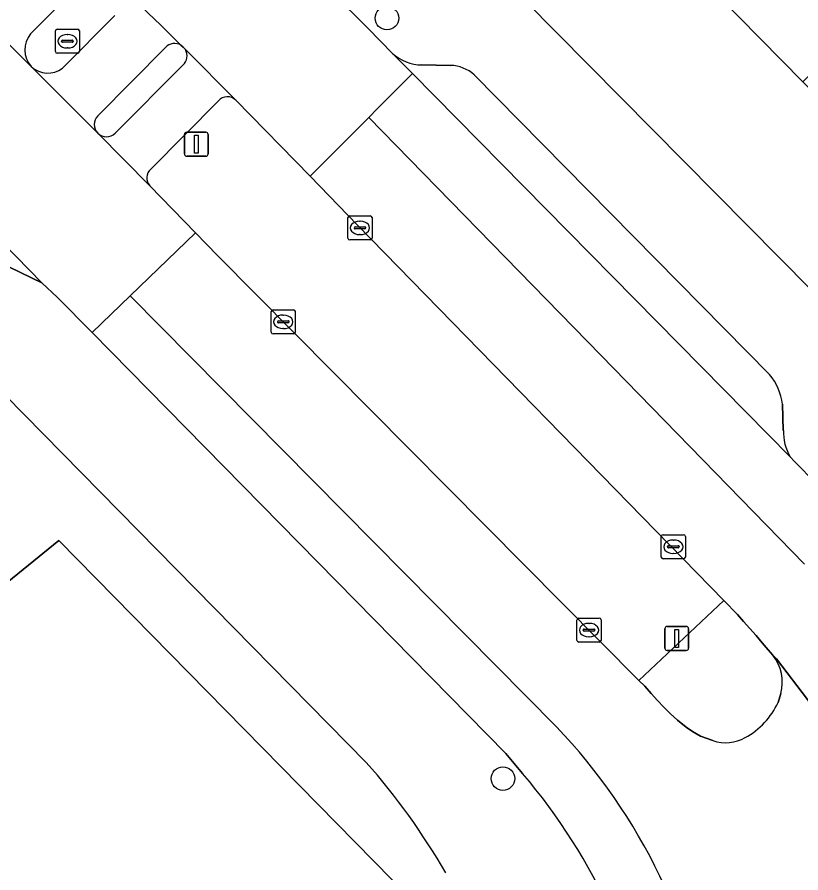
# Model space of a CAD drawing. Extents: x 158472 to 159562, y 388525 to 389606.
# Drawn here: x 159194.58 to 159227.17, y 389059.84 to 389095.41 of the extents above; entities that cross this region are included whole.
import ezdxf

# ---------------------------------------------------------------- set-up
doc = ezdxf.new("R2010")
doc.units = 0
for name, color, linetype in [('IMGEO_Berm_groen', 7, 'Continuous'), ('IMGEO_Boom', 7, 'Continuous'), ('IMGEO_Erf', 7, 'Continuous'), ('IMGEO_Fietspad_open', 7, 'Continuous'), ('IMGEO_Groenvoorziening', 7, 'Continuous'), ('IMGEO_Kolk', 7, 'Continuous'), ('IMGEO_Lichtmast', 7, 'Continuous'), ('IMGEO_Pand', 7, 'Continuous'), ('IMGEO_Parkeervlak_open', 7, 'Continuous'), ('IMGEO_Rijbaan_lokaal_gesloten', 7, 'Continuous'), ('IMGEO_Rioolput', 7, 'Continuous'), ('IMGEO_Verkeerseiland_groen', 7, 'Continuous'), ('IMGEO_Verkeerseiland_open', 7, 'Continuous'), ('IMGEO_Voetpad_open', 7, 'Continuous')]:
    doc.layers.add(name, color=color, linetype=linetype)

msp = doc.modelspace()

# ---------------------------------------------------------------- linework, layer by layer
at = {"layer": 'IMGEO_Berm_groen'}
for points in [[(159202.95, 389091.93), (159200.137, 389089.086)], [(159208.737, 389086.754), (159206.77, 389088.8), (159203.677, 389091.953)], [(159200.102, 389088.4), (159202.002, 389086.439), (159202.927, 389085.485), (159220.436, 389067.84), (159223.964, 389071.159), (159208.737, 389086.754)]]:
    msp.add_lwpolyline(points, dxfattribs=at)
for centre, radius, start, end in [((159203.325, 389091.584), 0.51, 46.2955, 137.3286), ((159200.465, 389088.725), 0.487, 132.2466, 221.912)]:
    msp.add_arc(centre, radius, start, end, dxfattribs=at)
at = {"layer": 'IMGEO_Boom'}
for centre in [(159209.961, 389095.365), (159214.783, 389063.758)]:
    msp.add_circle(centre, 0.489, dxfattribs=at)
at = {"layer": 'IMGEO_Erf'}
for points in [[(159211.764, 389100.086), (159230.229, 389081.419)], [(159238.718, 389097.18), (159236.832, 389095.346), (159239.819, 389092.306), (159241.733, 389094.171), (159243.364, 389092.497), (159241.457, 389090.638), (159243.335, 389088.726), (159246.057, 389085.888), (159248.517, 389088.345), (159251.304, 389085.507), (159252.759, 389086.924), (159253.712, 389085.954), (159257.215, 389082.386), (159253.027, 389078.272), (159250.56, 389080.783), (159247.135, 389077.419), (159243.755, 389080.801), (159241.312, 389078.402), (159236.512, 389083.288), (159231.88, 389088.004), (159227.254, 389092.713), (159222.81, 389097.237)]]:
    msp.add_lwpolyline(points, dxfattribs=at)
at = {"layer": 'IMGEO_Fietspad_open'}
for points in [[(159198.669, 389096.868), (159196.313, 389099.263), (159192.745, 389095.765), (159195.17, 389093.354)], [(159195.147, 389094.71), (159197.276, 389096.859)], [(159201.396, 389094.24), (159200.566, 389095.072), (159198.669, 389096.868)], [(159198.642, 389095.467), (159196.474, 389093.278)], [(159197.943, 389091.305), (159200.758, 389094.147)], [(159195.17, 389093.354), (159197.938, 389090.579)], [(159194.264, 389085.01), (159195.613, 389084.357), (159191.314, 389088.755)]]:
    msp.add_lwpolyline(points, dxfattribs=at)
for centre, radius, start, end in [((159195.93, 389094.045), 1.027, 139.6754, 222.2681), ((159201.135, 389093.797), 0.514, 59.4597, 137.1272), ((159195.868, 389094.112), 1.03, 227.3307, 305.9982), ((159198.306, 389090.939), 0.515, 134.8373, 224.3736)]:
    msp.add_arc(centre, radius, start, end, dxfattribs=at)
at = {"layer": 'IMGEO_Groenvoorziening'}
for points in [[(159209.102, 389064.431), (159194.101, 389079.676)], [(159151.36, 388998.098), (159153.16, 388996.004), (159153.445, 388996.248), (159155.422, 388997.939), (159172.865, 389012.863), (159163.799, 389047.245), (159177.696, 389058.53), (159196.313, 389073.65), (159210.179, 389059.558), (159212.821, 389051.632), (159214.2, 389042.452), (159218.174, 389020.125), (159219.946, 389021.639), (159217.191, 389039.313)], [(159204.025, 389021.804), (159210.843, 389013.865), (159218.174, 389020.125), (159214.2, 389042.452), (159212.821, 389051.632), (159210.179, 389059.558), (159196.313, 389073.65), (159177.696, 389058.53), (159163.799, 389047.245), (159172.865, 389012.863), (159192.975, 389030.069), (159193.124, 389029.895), (159195.411, 389031.836), (159198.136, 389028.662), (159197.629, 389034.977), (159197.293, 389036.618), (159196.163, 389038.904), (159194.107, 389044.602)]]:
    msp.add_lwpolyline(points, dxfattribs=at)
msp.add_arc((159187.88, 389045.685), 28.316, 29.9939, 41.456, dxfattribs=at)
at = {"layer": 'IMGEO_Kolk'}
for p, q in [((159208.338, 389086.222), (159208.338, 389087.074)), ((159208.413, 389087.148), (159209.265, 389087.148)), ((159208.826, 389086.928), (159208.851, 389086.928)), ((159209.339, 389087.074), (159209.339, 389086.222)), ((159208.597, 389086.642), (159208.597, 389086.654)), ((159209.035, 389086.605), (159208.637, 389086.605)), ((159208.64, 389086.691), (159209.038, 389086.691)), ((159209.081, 389086.654), (159209.081, 389086.642)), ((159209.265, 389086.148), (159208.413, 389086.148)), ((159208.849, 389086.368), (159208.824, 389086.368)), ((159205.15, 389082.316), (159205.15, 389083.168)), ((159205.225, 389083.242), (159206.077, 389083.242)), ((159205.638, 389083.022), (159205.663, 389083.022)), ((159206.151, 389083.168), (159206.151, 389082.316)), ((159205.409, 389082.736), (159205.409, 389082.748)), ((159205.847, 389082.699), (159205.449, 389082.699)), ((159205.452, 389082.785), (159205.85, 389082.785)), ((159205.893, 389082.748), (159205.893, 389082.736)), ((159206.077, 389082.242), (159205.225, 389082.242)), ((159205.661, 389082.462), (159205.636, 389082.462)), ((159221.368, 389072.967), (159221.368, 389073.819)), ((159221.443, 389073.893), (159222.295, 389073.893)), ((159222.369, 389073.819), (159222.369, 389072.967)), ((159221.627, 389073.387), (159221.627, 389073.399)), ((159222.065, 389073.35), (159221.667, 389073.35)), ((159221.67, 389073.436), (159222.068, 389073.436)), ((159221.856, 389073.673), (159221.881, 389073.673)), ((159222.111, 389073.399), (159222.111, 389073.387)), ((159221.879, 389073.113), (159221.854, 389073.113)), ((159222.295, 389072.893), (159221.443, 389072.893)), ((159217.862, 389069.505), (159217.862, 389070.357)), ((159217.937, 389070.431), (159218.789, 389070.431)), ((159218.35, 389070.211), (159218.375, 389070.211)), ((159218.863, 389070.357), (159218.863, 389069.505)), ((159218.121, 389069.925), (159218.121, 389069.937)), ((159218.559, 389069.888), (159218.161, 389069.888)), ((159218.164, 389069.974), (159218.562, 389069.974)), ((159218.605, 389069.937), (159218.605, 389069.925)), ((159218.789, 389069.431), (159217.937, 389069.431)), ((159218.373, 389069.651), (159218.348, 389069.651))]:
    msp.add_line(p, q, dxfattribs=at)
for points in [[(159208.338, 389086.222), (159208.338, 389087.074)], [(159208.413, 389087.148), (159209.265, 389087.148)], [(159209.339, 389087.074), (159209.339, 389086.222)], [(159209.265, 389086.148), (159208.413, 389086.148)], [(159205.15, 389082.316), (159205.15, 389083.168)], [(159205.225, 389083.242), (159206.077, 389083.242)], [(159206.151, 389083.168), (159206.151, 389082.316)], [(159206.077, 389082.242), (159205.225, 389082.242)], [(159221.368, 389072.967), (159221.368, 389073.819)], [(159221.443, 389073.893), (159222.295, 389073.893)], [(159222.369, 389073.819), (159222.369, 389072.967)], [(159222.295, 389072.893), (159221.443, 389072.893)], [(159217.862, 389069.505), (159217.862, 389070.357)], [(159217.937, 389070.431), (159218.789, 389070.431)], [(159218.863, 389070.357), (159218.863, 389069.505)], [(159218.789, 389069.431), (159217.937, 389069.431)]]:
    msp.add_lwpolyline(points, dxfattribs=at)
for centre, radius, start, end in [((159208.415, 389087.072), 0.0765, 91.552, 178.448), ((159208.415, 389087.072), 0.0765, 91.552, 178.448), ((159209.263, 389087.072), 0.0765, 1.552, 88.448), ((159209.263, 389087.072), 0.0765, 1.552, 88.448), ((159208.637, 389086.651), 0.0403, 85.8775, 175.7526), ((159208.634, 389086.641), 0.0366, 178.938, 274.7102), ((159209.038, 389086.648), 0.043, 264.8664, 352.4533), ((159209.042, 389086.653), 0.0386, 1.7309, 96.639), ((159208.415, 389086.224), 0.0765, 181.552, 268.448), ((159208.415, 389086.224), 0.0765, 181.552, 268.448), ((159209.263, 389086.224), 0.0765, 271.552, 358.448), ((159209.263, 389086.224), 0.0765, 271.552, 358.448), ((159205.227, 389083.166), 0.0765, 91.552, 178.448), ((159205.227, 389083.166), 0.0765, 91.552, 178.448), ((159206.075, 389083.166), 0.0765, 1.552, 88.448), ((159206.075, 389083.166), 0.0765, 1.552, 88.448), ((159205.449, 389082.745), 0.0403, 85.8775, 175.7526), ((159205.446, 389082.735), 0.0366, 178.938, 274.7102), ((159205.85, 389082.742), 0.043, 264.8664, 352.4533), ((159205.854, 389082.747), 0.0386, 1.7309, 96.639), ((159205.227, 389082.318), 0.0765, 181.552, 268.448), ((159205.227, 389082.318), 0.0765, 181.552, 268.448), ((159206.075, 389082.318), 0.0765, 271.552, 358.448), ((159206.075, 389082.318), 0.0765, 271.552, 358.448), ((159221.445, 389073.817), 0.0765, 91.552, 178.448), ((159221.445, 389073.817), 0.0765, 91.552, 178.448), ((159222.293, 389073.817), 0.0765, 1.552, 88.448), ((159222.293, 389073.817), 0.0765, 1.552, 88.448), ((159221.667, 389073.396), 0.0403, 85.8775, 175.7526), ((159221.664, 389073.386), 0.0366, 178.938, 274.7102), ((159222.068, 389073.393), 0.043, 264.8664, 352.4533), ((159222.072, 389073.398), 0.0386, 1.7309, 96.639), ((159221.445, 389072.969), 0.0765, 181.552, 268.448), ((159221.445, 389072.969), 0.0765, 181.552, 268.448), ((159222.293, 389072.969), 0.0765, 271.552, 358.448), ((159222.293, 389072.969), 0.0765, 271.552, 358.448), ((159217.939, 389070.355), 0.0765, 91.552, 178.448), ((159217.939, 389070.355), 0.0765, 91.552, 178.448), ((159218.787, 389070.355), 0.0765, 1.552, 88.448), ((159218.787, 389070.355), 0.0765, 1.552, 88.448), ((159218.161, 389069.934), 0.0403, 85.8775, 175.7526), ((159218.158, 389069.924), 0.0366, 178.938, 274.7102), ((159218.562, 389069.931), 0.043, 264.8664, 352.4533), ((159218.566, 389069.936), 0.0386, 1.7309, 96.639), ((159217.939, 389069.507), 0.0765, 181.552, 268.448), ((159217.939, 389069.507), 0.0765, 181.552, 268.448), ((159218.787, 389069.507), 0.0765, 271.552, 358.448), ((159218.787, 389069.507), 0.0765, 271.552, 358.448)]:
    msp.add_arc(centre, radius, start, end, dxfattribs=at)
for centre, major_axis, ratio, start_param, end_param in [((159208.825, 389086.648), (-0.387, 0.002), 0.722429, 4.712389, 7.853982), ((159208.85, 389086.648), (-0.39, 0.002), 0.717154, 1.570796, 4.712389), ((159205.637, 389082.742), (-0.387, 0.002), 0.722429, 4.712389, 7.853982), ((159205.662, 389082.742), (-0.39, 0.002), 0.717154, 1.570796, 4.712389), ((159221.855, 389073.393), (-0.387, 0.002), 0.722429, 4.712389, 7.853982), ((159221.88, 389073.393), (-0.39, 0.002), 0.717154, 1.570796, 4.712389), ((159218.349, 389069.931), (-0.387, 0.002), 0.722429, 4.712389, 7.853982), ((159218.374, 389069.931), (-0.39, 0.002), 0.717154, 1.570796, 4.712389)]:
    msp.add_ellipse(centre, major_axis=major_axis, ratio=ratio, start_param=start_param, end_param=end_param, dxfattribs=at)
at = {"layer": 'IMGEO_Lichtmast'}
for p, q in [((159201.538, 389089.724), (159201.538, 389090.524)), ((159201.538, 389090.524), (159201.538, 389089.724)), ((159201.638, 389090.624), (159202.428, 389090.624)), ((159202.428, 389090.624), (159201.638, 389090.624)), ((159202.528, 389090.524), (159202.528, 389089.724)), ((159202.528, 389089.724), (159202.528, 389090.524)), ((159202.428, 389089.624), (159201.638, 389089.624)), ((159201.638, 389089.624), (159202.428, 389089.624)), ((159221.514, 389069.183), (159221.514, 389069.983)), ((159221.514, 389069.983), (159221.514, 389069.183)), ((159221.614, 389070.083), (159222.404, 389070.083)), ((159222.404, 389070.083), (159221.614, 389070.083)), ((159222.504, 389069.983), (159222.504, 389069.183)), ((159222.504, 389069.183), (159222.504, 389069.983)), ((159222.404, 389069.083), (159221.614, 389069.083)), ((159221.614, 389069.083), (159222.404, 389069.083))]:
    msp.add_line(p, q, dxfattribs=at)
for points in [[(159201.958, 389090.499), (159202.108, 389090.499), (159202.108, 389089.749), (159201.958, 389089.749), (159201.958, 389090.499)], [(159221.934, 389069.958), (159222.084, 389069.958), (159222.084, 389069.208), (159221.934, 389069.208), (159221.934, 389069.958)]]:
    msp.add_lwpolyline(points, dxfattribs=at)
for centre, start, end in [((159201.638, 389090.524), 90, 180), ((159201.638, 389090.524), 90, 180), ((159202.428, 389090.524), 0, 90), ((159202.428, 389090.524), 360, 90), ((159201.638, 389089.724), 180, 270), ((159201.638, 389089.724), 180, 270), ((159202.428, 389089.724), 270, 0), ((159202.428, 389089.724), 270, 0), ((159221.614, 389069.983), 90, 180), ((159221.614, 389069.983), 90, 180), ((159222.404, 389069.983), 0, 90), ((159222.404, 389069.983), 360, 90), ((159221.614, 389069.183), 180, 270), ((159221.614, 389069.183), 180, 270), ((159222.404, 389069.183), 270, 0), ((159222.404, 389069.183), 270, 0)]:
    msp.add_arc(centre, 0.1, start, end, dxfattribs=at)
at = {"layer": 'IMGEO_Pand'}
msp.add_lwpolyline([(159227.254, 389092.713), (159230.874, 389096.242), (159229.611, 389097.537), (159232.2, 389100.062), (159227.469, 389104.75), (159224.981, 389102.24), (159226.238, 389100.943), (159222.616, 389097.435), (159222.81, 389097.237)], close=True, dxfattribs=at)
at = {"layer": 'IMGEO_Parkeervlak_open'}
for points in [[(159210.193, 389093.899), (159211.02, 389093.059), (159226.719, 389077.131)], [(159212.609, 389093.401), (159211.41, 389093.418)], [(159225.87, 389080.558), (159213.591, 389093.007)], [(159226.441, 389078.232), (159226.403, 389079.318)]]:
    msp.add_lwpolyline(points, dxfattribs=at)
for centre, radius, start, end in [((159211.435, 389095.261), 1.843, 227.6404, 269.2283), ((159212.562, 389091.863), 1.539, 48.0351, 88.2414), ((159223.987, 389079.014), 2.435, 7.1682, 39.3516), ((159228.711, 389078.22), 2.27, 179.686, 208.6557)]:
    msp.add_arc(centre, radius, start, end, dxfattribs=at)
at = {"layer": 'IMGEO_Rijbaan_lokaal_gesloten'}
for points in [[(159199.167, 389104.913), (159198.022, 389105.945), (159196.795, 389107.157), (159195.309, 389108.673), (159193.975, 389107.383), (159193.637, 389107.056), (159191.065, 389104.568), (159194.66, 389100.927), (159196.313, 389099.263), (159198.669, 389096.868), (159200.566, 389095.072), (159201.396, 389094.24), (159201.483, 389094.153), (159201.579, 389094.056), (159203.677, 389091.953), (159206.77, 389088.8), (159209.204, 389091.239), (159209.573, 389091.609), (159211.02, 389093.059), (159210.193, 389093.899), (159209.174, 389094.932), (159207.664, 389096.438)], [(159195.17, 389093.354), (159192.745, 389095.765), (159187.411, 389101.151), (159186.389, 389102.188), (159185.272, 389103.322), (159182.805, 389100.991), (159180.933, 389099.222), (159182.62, 389097.528), (159186.961, 389093.168), (159190.581, 389089.523), (159191.314, 389088.755), (159195.613, 389084.357), (159196.265, 389083.754), (159197.699, 389082.3), (159199.281, 389083.822), (159202.002, 389086.439), (159200.102, 389088.4), (159197.938, 389090.579)]]:
    msp.add_lwpolyline(points, close=True, dxfattribs=at)
for points in [[(159227.271, 389076.571), (159227.085, 389076.755), (159226.901, 389076.942), (159226.719, 389077.131), (159211.02, 389093.059), (159209.573, 389091.609), (159209.204, 389091.239), (159218.854, 389081.353), (159227.325, 389072.674)], [(159227.325, 389072.674), (159218.854, 389081.353), (159209.204, 389091.239), (159206.77, 389088.8), (159208.737, 389086.754), (159223.964, 389071.159), (159224.532, 389070.577), (159224.791, 389070.287), (159225.048, 389069.996), (159225.305, 389069.703), (159225.56, 389069.408), (159225.814, 389069.108), (159226.001, 389068.883), (159226.154, 389068.732), (159227.448, 389067.049)], [(159223.513, 389065.336), (159222.997, 389065.528), (159222.658, 389065.72), (159222.397, 389065.901), (159222.038, 389066.188), (159221.75, 389066.45), (159221.472, 389066.725), (159221.203, 389067.009), (159220.939, 389067.301), (159220.678, 389067.596), (159220.436, 389067.84), (159202.927, 389085.485), (159202.002, 389086.439), (159199.281, 389083.822), (159217.003, 389065.916)], [(159217.003, 389065.916), (159199.281, 389083.822), (159197.699, 389082.3), (159214.91, 389064.804), (159215.602, 389063.967)], [(159232.143, 389052.454), (159232.111, 389052.733), (159230.694, 389059.225), (159229.363, 389063.258), (159227.448, 389067.049), (159226.154, 389068.732), (159226.001, 389068.883)], [(159226.334, 389067.299), (159226.22, 389066.925)]]:
    msp.add_lwpolyline(points, dxfattribs=at)
for centre, radius, start, end in [((159224.659, 389067.774), 1.741, 344.1723, 39.5722), ((159223.343, 389068.242), 3.164, 298.5666, 335.4056), ((159199.667, 389049.306), 24.009, 7.5238, 43.7743), ((159199.667, 389049.306), 24.009, 7.5238, 43.7743), ((159224.042, 389066.906), 1.657, 251.3809, 299.4232), ((159196.927, 389048.02), 24.558, 8.1566, 40.4949)]:
    msp.add_arc(centre, radius, start, end, dxfattribs=at)
at = {"layer": 'IMGEO_Rioolput'}
for p, q in [((159196.175, 389093.978), (159196.175, 389094.83)), ((159196.25, 389094.904), (159197.102, 389094.904)), ((159196.663, 389094.684), (159196.688, 389094.684)), ((159197.176, 389094.83), (159197.176, 389093.978)), ((159196.434, 389094.398), (159196.434, 389094.41)), ((159196.872, 389094.361), (159196.474, 389094.361)), ((159196.477, 389094.447), (159196.875, 389094.447)), ((159196.918, 389094.41), (159196.918, 389094.398)), ((159196.686, 389094.124), (159196.661, 389094.124)), ((159197.102, 389093.904), (159196.25, 389093.904))]:
    msp.add_line(p, q, dxfattribs=at)
for points in [[(159196.175, 389093.978), (159196.175, 389094.83)], [(159196.25, 389094.904), (159197.102, 389094.904)], [(159197.176, 389094.83), (159197.176, 389093.978)], [(159197.102, 389093.904), (159196.25, 389093.904)]]:
    msp.add_lwpolyline(points, dxfattribs=at)
for centre, radius, start, end in [((159196.252, 389094.828), 0.0765, 91.552, 178.448), ((159196.252, 389094.828), 0.0765, 91.552, 178.448), ((159197.1, 389094.828), 0.0765, 1.552, 88.448), ((159197.1, 389094.828), 0.0765, 1.552, 88.448), ((159196.474, 389094.407), 0.0403, 85.8775, 175.7526), ((159196.471, 389094.397), 0.0366, 178.938, 274.7102), ((159196.875, 389094.404), 0.043, 264.8664, 352.4533), ((159196.879, 389094.409), 0.0386, 1.7309, 96.639), ((159196.252, 389093.98), 0.0765, 181.552, 268.448), ((159196.252, 389093.98), 0.0765, 181.552, 268.448), ((159197.1, 389093.98), 0.0765, 271.552, 358.448), ((159197.1, 389093.98), 0.0765, 271.552, 358.448)]:
    msp.add_arc(centre, radius, start, end, dxfattribs=at)
for centre, major_axis, ratio, start_param, end_param in [((159196.662, 389094.404), (-0.387, 0.002), 0.722429, 4.712389, 7.853982), ((159196.687, 389094.404), (-0.39, 0.002), 0.717154, 1.570796, 4.712389)]:
    msp.add_ellipse(centre, major_axis=major_axis, ratio=ratio, start_param=start_param, end_param=end_param, dxfattribs=at)
at = {"layer": 'IMGEO_Verkeerseiland_groen'}
for points in [[(159226.001, 389068.883), (159225.814, 389069.108), (159225.56, 389069.408), (159225.305, 389069.703), (159225.048, 389069.996), (159224.791, 389070.287), (159224.532, 389070.577), (159223.964, 389071.159), (159220.436, 389067.84), (159220.678, 389067.596), (159220.939, 389067.301), (159221.203, 389067.009), (159221.472, 389066.725), (159221.75, 389066.45), (159222.038, 389066.188), (159222.397, 389065.901), (159222.658, 389065.72), (159222.997, 389065.528), (159223.513, 389065.336)], [(159226.22, 389066.925), (159226.334, 389067.299)]]:
    msp.add_lwpolyline(points, dxfattribs=at)
for centre, radius, start, end in [((159224.659, 389067.774), 1.741, 344.1723, 39.5722), ((159223.343, 389068.242), 3.164, 298.5666, 335.4056), ((159224.042, 389066.906), 1.657, 251.3809, 299.4232)]:
    msp.add_arc(centre, radius, start, end, dxfattribs=at)
at = {"layer": 'IMGEO_Verkeerseiland_open'}
for points in [[(159197.276, 389096.859), (159195.147, 389094.71)], [(159196.474, 389093.278), (159198.642, 389095.467)], [(159200.758, 389094.147), (159197.943, 389091.305)], [(159201.579, 389094.056), (159201.483, 389094.153), (159201.396, 389094.24)], [(159198.664, 389090.583), (159201.473, 389093.408)]]:
    msp.add_lwpolyline(points, dxfattribs=at)
for centre, radius, start, end in [((159195.93, 389094.045), 1.027, 139.6754, 222.2681), ((159201.135, 389093.797), 0.514, 59.4597, 137.1272), ((159201.136, 389093.796), 0.514, 311.0063, 30.4133), ((159195.868, 389094.112), 1.03, 227.3307, 305.9982), ((159198.306, 389090.939), 0.515, 134.8373, 224.3736), ((159198.299, 389090.949), 0.517, 225.6822, 314.9491)]:
    msp.add_arc(centre, radius, start, end, dxfattribs=at)
at = {"layer": 'IMGEO_Voetpad_open'}
for points in [[(159230.229, 389081.419), (159211.764, 389100.086), (159207.745, 389101.676)], [(159207.664, 389096.438), (159209.174, 389094.932), (159210.193, 389093.899)], [(159203.677, 389091.953), (159201.579, 389094.056)], [(159201.473, 389093.408), (159198.664, 389090.583)], [(159211.41, 389093.418), (159212.609, 389093.401)], [(159213.591, 389093.007), (159225.87, 389080.558)], [(159200.137, 389089.086), (159202.95, 389091.93)], [(159197.938, 389090.579), (159200.102, 389088.4)], [(159215.602, 389063.967), (159214.91, 389064.804), (159197.699, 389082.3), (159196.265, 389083.754), (159195.613, 389084.357), (159194.264, 389085.01)], [(159183.537, 389081.71), (159181.476, 389079.97), (159180.43, 389079.087), (159182.297, 389076.941), (159182.754, 389076.416), (159187.84, 389080.797), (159191.028, 389077.034), (159194.101, 389079.676), (159209.102, 389064.431)], [(159226.403, 389079.318), (159226.441, 389078.232)], [(159226.719, 389077.131), (159226.901, 389076.942), (159227.085, 389076.755), (159227.271, 389076.571), (159227.809, 389075.994), (159228.353, 389075.424), (159229.092, 389074.645), (159229.439, 389074.277), (159229.985, 389073.704), (159230.541, 389073.143), (159231.114, 389072.6), (159231.709, 389072.086)]]:
    msp.add_lwpolyline(points, dxfattribs=at)
for centre, radius, start, end in [((159201.136, 389093.796), 0.514, 311.0063, 30.4133), ((159211.435, 389095.261), 1.843, 227.6404, 269.2283), ((159212.562, 389091.863), 1.539, 48.0351, 88.2414), ((159203.325, 389091.584), 0.51, 46.2955, 137.3286), ((159198.299, 389090.949), 0.517, 225.6822, 314.9491), ((159200.465, 389088.725), 0.487, 132.2466, 221.912), ((159223.987, 389079.014), 2.435, 7.1682, 39.3516), ((159228.711, 389078.22), 2.27, 179.686, 208.6557), ((159187.88, 389045.685), 28.316, 29.9939, 41.456), ((159196.927, 389048.02), 24.558, 8.1566, 40.4949)]:
    msp.add_arc(centre, radius, start, end, dxfattribs=at)

doc.saveas('drawing.dxf')
